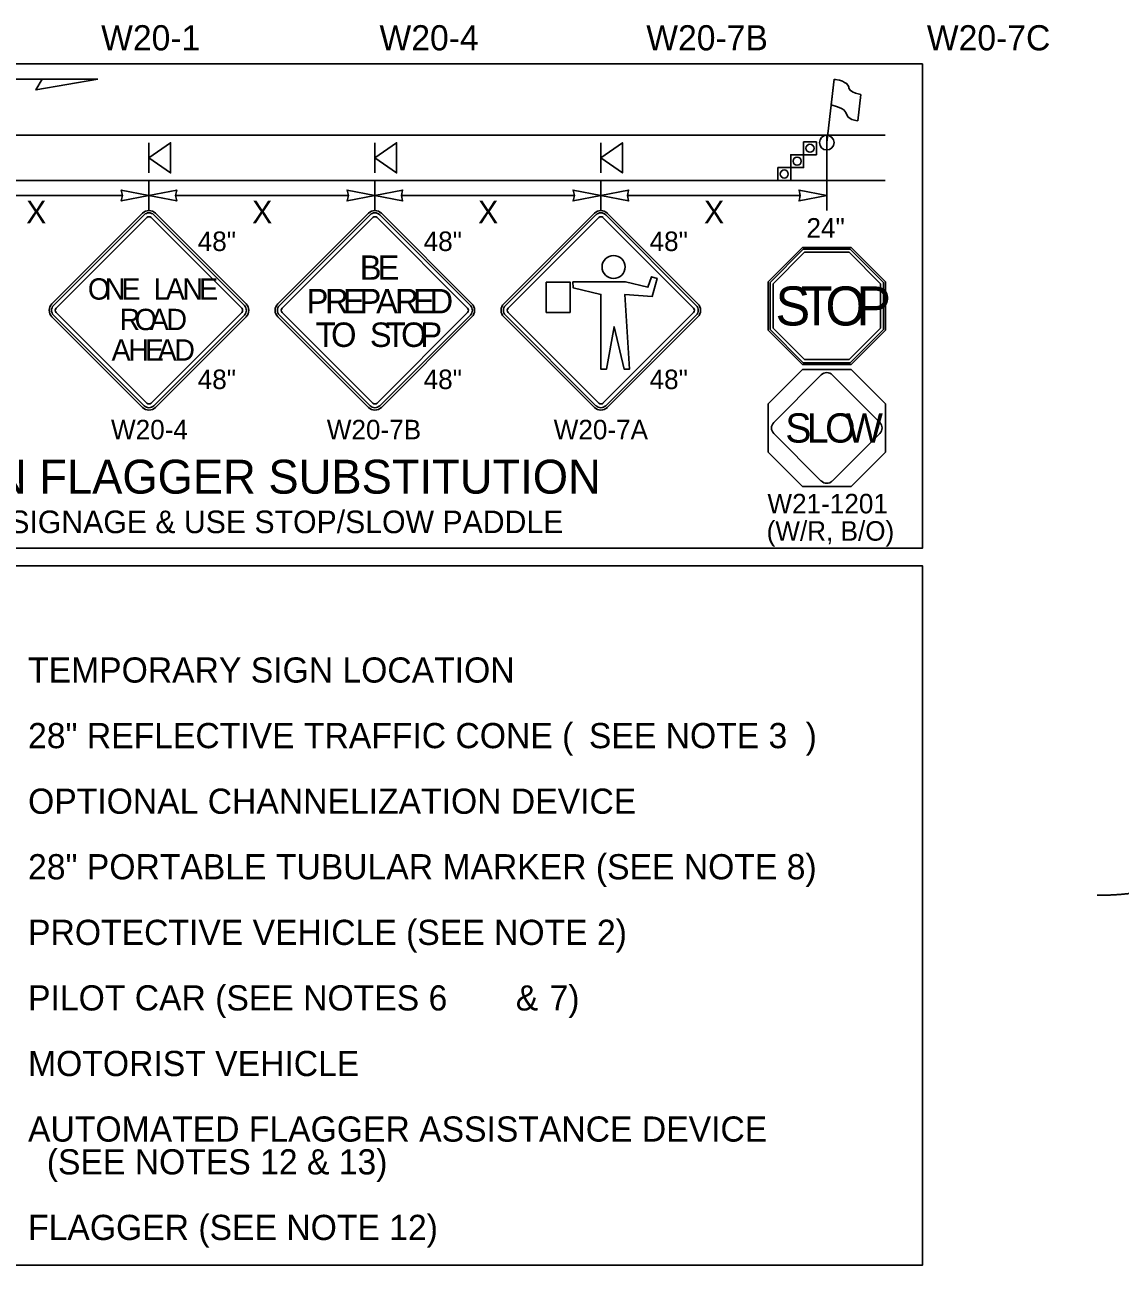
# Model space of a CAD drawing. Extents: x 99999.1 to 100095.7, y 99995 to 100010.7.
# Drawn here: x 100040.723 to 100043.854, y 100001.176 to 100004.722 of the extents above; entities that cross this region are included whole.
import ezdxf

# ---------------------------------------------------------------- set-up
doc = ezdxf.new("R2010")
doc.units = 0
for name, color, linetype in [('RD_ED_ShoulderPavedEdge', 7, 'Continuous'), ('RD_MK_LineEdgeWhite', 7, 'Continuous'), ('SH_DE_DetailHeading2Text', 7, 'Continuous'), ('TR_SN_ConstructionSigns', 7, 'Continuous'), ('TR_WZ_FlaggingStation', 7, 'Continuous'), ('TR_WZ_PortableSignMountBlk-Org', 7, 'Continuous'), ('TR_WZ_TrafficCone', 7, 'Continuous'), ('TR_WZ_WorkZoneDetails', 7, 'Continuous'), ('TR_WZ_WorkZoneTextCurrent', 7, 'Continuous')]:
    doc.layers.add(name, color=color, linetype=linetype)

msp = doc.modelspace()

# ---------------------------------------------------------------- linework, layer by layer
at = {"layer": 'RD_ED_ShoulderPavedEdge'}
msp.add_line((100040.2089, 100004.2768), (100043.1825, 100004.2768), dxfattribs=at)
at = {"layer": 'RD_MK_LineEdgeWhite'}
msp.add_line((100040.2089, 100004.406), (100043.1825, 100004.406), dxfattribs=at)
at = {"layer": 'TR_SN_ConstructionSigns'}
for p, q in [((100041.0591, 100004.183), (100040.8001, 100003.924)), ((100041.3551, 100003.924), (100041.0961, 100004.183)), ((100041.705, 100004.183), (100041.4461, 100003.924)), ((100042.001, 100003.924), (100041.742, 100004.183)), ((100042.351, 100004.183), (100042.092, 100003.924)), ((100042.6469, 100003.924), (100042.388, 100004.183)), ((100041.0637, 100004.1784), (100040.8048, 100003.9194)), ((100040.8125, 100003.9117), (100041.0714, 100004.1707)), ((100041.0838, 100004.1707), (100041.3427, 100003.9117)), ((100041.3504, 100003.9194), (100041.0915, 100004.1784)), ((100041.7097, 100004.1784), (100041.4507, 100003.9194)), ((100041.4584, 100003.9117), (100041.7174, 100004.1707)), ((100041.7297, 100004.1707), (100041.9887, 100003.9117)), ((100041.9964, 100003.9194), (100041.7374, 100004.1784)), ((100042.3556, 100004.1784), (100042.0966, 100003.9194)), ((100042.1043, 100003.9117), (100042.3633, 100004.1707)), ((100042.3756, 100004.1707), (100042.6346, 100003.9117)), ((100042.6423, 100003.9194), (100042.3833, 100004.1784)), ((100042.946, 100004.0854), (100042.8479, 100003.9874)), ((100042.9482, 100004.0802), (100042.8531, 100003.9852)), ((100043.0847, 100004.0854), (100042.946, 100004.0854)), ((100043.0825, 100004.0802), (100042.9482, 100004.0802)), ((100043.1775, 100003.9852), (100043.0825, 100004.0802)), ((100043.1828, 100003.9874), (100043.0847, 100004.0854)), ((100042.8619, 100003.9816), (100042.9518, 100004.0715)), ((100042.9518, 100004.0715), (100043.0789, 100004.0715)), ((100043.0789, 100004.0715), (100043.1688, 100003.9816)), ((100042.8479, 100003.9874), (100042.8479, 100003.8487)), ((100042.8531, 100003.9852), (100042.8531, 100003.8508)), ((100042.8619, 100003.8544), (100042.8619, 100003.9816)), ((100043.1688, 100003.9816), (100043.1688, 100003.8544)), ((100043.1775, 100003.8508), (100043.1775, 100003.9852)), ((100043.1828, 100003.8487), (100043.1828, 100003.9874)), ((100041.0714, 100003.6404), (100040.8125, 100003.8994)), ((100041.3427, 100003.8994), (100041.0838, 100003.6404)), ((100041.7174, 100003.6404), (100041.4584, 100003.8994)), ((100041.9887, 100003.8994), (100041.7297, 100003.6404)), ((100042.3633, 100003.6404), (100042.1043, 100003.8994)), ((100042.6346, 100003.8994), (100042.3756, 100003.6404)), ((100040.8001, 100003.887), (100041.0591, 100003.6281)), ((100040.8048, 100003.8917), (100041.0637, 100003.6327)), ((100041.0915, 100003.6327), (100041.3504, 100003.8917)), ((100041.0961, 100003.6281), (100041.3551, 100003.887)), ((100041.4461, 100003.887), (100041.705, 100003.6281)), ((100041.4507, 100003.8917), (100041.7097, 100003.6327)), ((100041.7374, 100003.6327), (100041.9964, 100003.8917)), ((100041.742, 100003.6281), (100042.001, 100003.887)), ((100042.092, 100003.887), (100042.351, 100003.6281)), ((100042.0966, 100003.8917), (100042.3556, 100003.6327)), ((100042.3833, 100003.6327), (100042.6423, 100003.8917)), ((100042.388, 100003.6281), (100042.6469, 100003.887)), ((100042.8479, 100003.8487), (100042.946, 100003.7506)), ((100042.8531, 100003.8508), (100042.9482, 100003.7558)), ((100042.9518, 100003.7645), (100042.8619, 100003.8544)), ((100043.1688, 100003.8544), (100043.0789, 100003.7645)), ((100043.0825, 100003.7558), (100043.1775, 100003.8508)), ((100043.0847, 100003.7506), (100043.1828, 100003.8487)), ((100042.9482, 100003.7558), (100043.0825, 100003.7558)), ((100043.0789, 100003.7645), (100042.9518, 100003.7645)), ((100042.9996, 100003.7209), (100042.8637, 100003.585)), ((100042.946, 100003.7506), (100043.0847, 100003.7506)), ((100043.167, 100003.585), (100043.0311, 100003.7209)), ((100042.8637, 100003.5534), (100042.9996, 100003.4176)), ((100043.0311, 100003.4176), (100043.167, 100003.5534))]:
    msp.add_line(p, q, dxfattribs=at)
for points in [[(100042.2135, 100003.9863), (100042.2135, 100003.8993), (100042.2814, 100003.8993), (100042.2814, 100003.9863)], [(100042.2894, 100003.9865), (100042.2904, 100003.9697), (100042.3699, 100003.9511), (100042.3699, 100003.737), (100042.3854, 100003.737), (100042.4072, 100003.8586), (100042.4363, 100003.737), (100042.451, 100003.737), (100042.4381, 100003.9511), (100042.5158, 100003.9448), (100042.5305, 100003.9967), (100042.5145, 100004.0013), (100042.5042, 100003.9716), (100042.44, 100003.9865)], [(100043.1828, 100003.6386), (100043.1828, 100003.4999), (100043.0847, 100003.4018), (100042.946, 100003.4018), (100042.8479, 100003.4999), (100042.8479, 100003.6386), (100042.946, 100003.7366), (100043.0847, 100003.7366)]]:
    msp.add_lwpolyline(points, close=True, dxfattribs=at)
msp.add_circle((100042.4059, 100004.0295), 0.0329, dxfattribs=at)
for centre, radius, start, end in [((100041.0776, 100004.1645), 0.0262, 45, 135), ((100041.0776, 100004.1645), 0.0196, 45, 135), ((100041.7235, 100004.1645), 0.0262, 45, 135), ((100041.7235, 100004.1645), 0.0196, 45, 135), ((100042.3695, 100004.1645), 0.0262, 45, 135), ((100042.3695, 100004.1645), 0.0196, 45, 135), ((100041.0776, 100004.1645), 0.00872, 45, 135), ((100041.7235, 100004.1645), 0.00872, 45, 135), ((100042.3695, 100004.1645), 0.00872, 45, 135), ((100040.8186, 100003.9055), 0.0262, 135, 225), ((100040.8186, 100003.9055), 0.0196, 135, 225), ((100040.8186, 100003.9055), 0.00872, 135, 225), ((100041.3366, 100003.9055), 0.00872, 315, 45), ((100041.3366, 100003.9055), 0.0196, 315, 45), ((100041.3366, 100003.9055), 0.0262, 315, 45), ((100041.4646, 100003.9055), 0.0262, 135, 225), ((100041.4646, 100003.9055), 0.0196, 135, 225), ((100041.4646, 100003.9055), 0.00872, 135, 225), ((100041.9825, 100003.9055), 0.00872, 315, 45), ((100041.9825, 100003.9055), 0.0196, 315, 45), ((100041.9825, 100003.9055), 0.0262, 315, 45), ((100042.1105, 100003.9055), 0.0262, 135, 225), ((100042.1105, 100003.9055), 0.0196, 135, 225), ((100042.1105, 100003.9055), 0.00872, 135, 225), ((100042.6284, 100003.9055), 0.00872, 315, 45), ((100042.6284, 100003.9055), 0.0196, 315, 45), ((100042.6284, 100003.9055), 0.0262, 315, 45), ((100043.0153, 100003.7051), 0.0223, 45, 135), ((100041.0776, 100003.6466), 0.0262, 225, 315), ((100041.0776, 100003.6466), 0.0196, 225, 315), ((100041.0776, 100003.6466), 0.00872, 225, 315), ((100041.7235, 100003.6466), 0.0262, 225, 315), ((100041.7235, 100003.6466), 0.0196, 225, 315), ((100041.7235, 100003.6466), 0.00872, 225, 315), ((100042.3695, 100003.6466), 0.0262, 225, 315), ((100042.3695, 100003.6466), 0.0196, 225, 315), ((100042.3695, 100003.6466), 0.00872, 225, 315), ((100042.8795, 100003.5692), 0.0223, 135, 225), ((100043.1512, 100003.5692), 0.0223, 315, 45), ((100043.0153, 100003.4334), 0.0223, 225, 315)]:
    msp.add_arc(centre, radius, start, end, dxfattribs=at)
at = {"layer": 'TR_WZ_FlaggingStation'}
for p, q in [((100043.0154, 100004.385), (100043.0361, 100004.5665)), ((100043.0277, 100004.4928), (100043.0361, 100004.5667)), ((100043.1123, 100004.5229), (100043.1037, 100004.4472)), ((100043.0277, 100004.4928), (100043.0277, 100004.4928))]:
    msp.add_line(p, q, dxfattribs=at)
for points in [[(100043.0361, 100004.5667), (100043.0398, 100004.5658), (100043.0514, 100004.5636), (100043.0603, 100004.5609), (100043.0665, 100004.557), (100043.0721, 100004.554), (100043.0757, 100004.5495), (100043.0785, 100004.5445), (100043.0788, 100004.5405), (100043.0823, 100004.5345), (100043.0892, 100004.5297), (100043.0973, 100004.5264), (100043.1123, 100004.5229)], [(100043.1037, 100004.4472), (100043.0985, 100004.4481), (100043.087, 100004.4511), (100043.0769, 100004.4579), (100043.0727, 100004.4647), (100043.0702, 100004.4713), (100043.0643, 100004.4784), (100043.0572, 100004.4824), (100043.046, 100004.487), (100043.0277, 100004.4928)]]:
    msp.add_lwpolyline(points, dxfattribs=at)
msp.add_circle((100043.0154, 100004.385), 0.021, dxfattribs=at)
at = {"layer": 'TR_WZ_PortableSignMountBlk-Org'}
for p, q in [((100041.0776, 100004.2983), (100041.0776, 100004.3845)), ((100041.7235, 100004.2983), (100041.7235, 100004.3845)), ((100042.3695, 100004.2983), (100042.3695, 100004.3845))]:
    msp.add_line(p, q, dxfattribs=at)
for points in [[(100041.0776, 100004.3413), (100041.1395, 100004.3845), (100041.1395, 100004.2983)], [(100041.7235, 100004.3413), (100041.7854, 100004.3845), (100041.7854, 100004.2983)], [(100042.3695, 100004.3413), (100042.4313, 100004.3845), (100042.4313, 100004.2983)]]:
    msp.add_lwpolyline(points, close=True, dxfattribs=at)
at = {"layer": 'TR_WZ_TrafficCone'}
for points in [[(100042.9491, 100004.387), (100042.9858, 100004.387), (100042.9858, 100004.3503), (100042.9491, 100004.3503), (100042.9491, 100004.387)], [(100042.9491, 100004.3503), (100042.9858, 100004.3503), (100042.9858, 100004.387), (100042.9491, 100004.387), (100042.9491, 100004.3503)], [(100042.9123, 100004.3503), (100042.9491, 100004.3503), (100042.9491, 100004.3136), (100042.9123, 100004.3136), (100042.9123, 100004.3503)], [(100042.9123, 100004.3136), (100042.9491, 100004.3136), (100042.9491, 100004.3503), (100042.9123, 100004.3503), (100042.9123, 100004.3136)], [(100042.8756, 100004.3136), (100042.9123, 100004.3136), (100042.9123, 100004.2768), (100042.8756, 100004.2768), (100042.8756, 100004.3136)], [(100042.8756, 100004.2768), (100042.9123, 100004.2768), (100042.9123, 100004.3136), (100042.8756, 100004.3136), (100042.8756, 100004.2768)]]:
    msp.add_lwpolyline(points, dxfattribs=at)
for centre in [(100042.9674, 100004.3687), (100042.9307, 100004.3319), (100042.8939, 100004.2952)]:
    msp.add_circle(centre, 0.0115, dxfattribs=at)
at = {"layer": 'TR_WZ_WorkZoneDetails'}
for p, q in [((100040.7726, 100004.5667), (100040.578, 100004.5667)), ((100043.0154, 100004.406), (100043.0154, 100004.1907)), ((100041.0776, 100004.2768), (100041.0776, 100004.1907)), ((100041.7235, 100004.2768), (100041.7235, 100004.1907)), ((100042.3695, 100004.2768), (100042.3695, 100004.1907)), ((100041.0019, 100004.2337), (100040.5073, 100004.2337)), ((100041.6479, 100004.2337), (100041.1533, 100004.2337)), ((100042.2938, 100004.2337), (100041.7992, 100004.2337)), ((100042.9397, 100004.2337), (100042.4452, 100004.2337))]:
    msp.add_line(p, q, dxfattribs=at)
for points in [[(100040.9313, 100004.5667), (100040.7546, 100004.5355), (100040.7726, 100004.5667)], [(100041.0776, 100004.2337), (100040.9982, 100004.2493), (100041.0019, 100004.2337), (100040.9982, 100004.2182)], [(100041.0776, 100004.2337), (100041.157, 100004.2493), (100041.1533, 100004.2337), (100041.157, 100004.2182)], [(100041.7235, 100004.2337), (100041.6442, 100004.2493), (100041.6479, 100004.2337), (100041.6442, 100004.2182)], [(100041.7235, 100004.2337), (100041.8029, 100004.2493), (100041.7992, 100004.2337), (100041.8029, 100004.2182)], [(100042.3695, 100004.2337), (100042.2901, 100004.2493), (100042.2938, 100004.2337), (100042.2901, 100004.2182)], [(100042.3695, 100004.2337), (100042.4488, 100004.2493), (100042.4452, 100004.2337), (100042.4488, 100004.2182)], [(100043.0154, 100004.2337), (100042.9361, 100004.2493), (100042.9397, 100004.2337), (100042.9361, 100004.2182)]]:
    msp.add_lwpolyline(points, close=True, dxfattribs=at)
msp.add_open_spline([(100044.2907, 100002.2954), (100044.0395, 100002.2954), (100043.914, 100002.2333), (100043.7886, 100002.2333)], degree=2, dxfattribs=at)
at = {"layer": 'TR_WZ_WorkZoneTextCurrent'}
for points in [[(100040.1, 100004.6097), (100043.2886, 100004.6097), (100043.2886, 100003.2254), (100040.1, 100003.2254)], [(100040.1, 100003.1754), (100043.2886, 100003.1754), (100043.2886, 100001.1759), (100040.1, 100001.1759)]]:
    msp.add_lwpolyline(points, close=True, dxfattribs=at)

# ---------------------------------------------------------------- texts
at = {"layer": 'SH_DE_DetailHeading2Text'}
msp.add_text('HUMAN FLAGGER SUBSTITUTION', height=0.09689, rotation=360, dxfattribs=at).set_placement((100040.2529, 100003.3815))
at = {"layer": 'TR_SN_ConstructionSigns'}
for s, height, p in [('W20-1', 0.072, (100040.9408, 100004.6486)), ('W20-4', 0.072, (100041.7367, 100004.6486)), ('W20-7B', 0.072, (100042.4993, 100004.6486)), ('W20-7C', 0.072, (100043.3014, 100004.6486)), ('48"', 0.05581, (100041.217, 100004.075)), ('48"', 0.05581, (100041.8629, 100004.075)), ('48"', 0.05581, (100042.5088, 100004.075)), ('48"', 0.05581, (100041.217, 100003.6803)), ('48"', 0.05581, (100041.8629, 100003.6803)), ('48"', 0.05581, (100042.5088, 100003.6803)), ('W20-4', 0.05581, (100040.9691, 100003.5367)), ('W20-7B', 0.05581, (100041.5861, 100003.5367)), ('W20-7A', 0.05581, (100042.2347, 100003.5367)), ('W21-1201', 0.05581, (100042.8457, 100003.3251)), ('(W/R, B/O)', 0.05581, (100042.8434, 100003.2469))]:
    msp.add_text(s, height=height, rotation=360, dxfattribs=at).set_placement(p)
for s, height, p in [('24"', 0.05581, (100042.9574, 100004.1133)), ('B', 0.0698, (100041.6803, 100003.9927)), ('E', 0.0698, (100041.7312, 100003.9927)), ('O', 0.061, (100040.903, 100003.9361)), ('N', 0.061, (100040.9512, 100003.9361)), ('E', 0.061, (100040.9989, 100003.9361)), ('L', 0.061, (100041.091, 100003.9361)), ('A', 0.061, (100041.1258, 100003.9361)), ('N', 0.061, (100041.1734, 100003.9361)), ('E', 0.061, (100041.221, 100003.9361)), ('S', 0.1116, (100042.8686, 100003.8622)), ('T', 0.1116, (100042.9411, 100003.8622)), ('O', 0.1116, (100043.0114, 100003.8622)), ('P', 0.1116, (100043.0996, 100003.8622)), ('P', 0.0698, (100041.5282, 100003.8968)), ('R', 0.0698, (100041.5812, 100003.8968)), ('E', 0.0698, (100041.6321, 100003.8968)), ('P', 0.0698, (100041.6796, 100003.8968)), ('A', 0.0698, (100041.727, 100003.8968)), ('R', 0.0698, (100041.7814, 100003.8968)), ('E', 0.0698, (100041.8324, 100003.8968)), ('D', 0.0698, (100041.8798, 100003.8968)), ('R', 0.061, (100040.9934, 100003.8489)), ('O', 0.061, (100041.0367, 100003.8489)), ('A', 0.061, (100041.08, 100003.8489)), ('D', 0.061, (100041.1277, 100003.8489)), ('T', 0.0698, (100041.5544, 100003.8009)), ('O', 0.0698, (100041.5983, 100003.8009)), ('S', 0.0698, (100041.7092, 100003.8009)), ('T', 0.0698, (100041.7546, 100003.8009)), ('O', 0.0698, (100041.7985, 100003.8009)), ('P', 0.0698, (100041.8536, 100003.8009)), ('A', 0.061, (100040.9708, 100003.7617)), ('H', 0.061, (100041.0184, 100003.7617)), ('E', 0.061, (100041.066, 100003.7617)), ('A', 0.061, (100041.1026, 100003.7617)), ('D', 0.061, (100041.1502, 100003.7617)), ('S', 0.0837, (100042.8969, 100003.5274)), ('O', 0.0837, (100043.0107, 100003.5274)), ('L', 0.0837, (100042.958, 100003.5274)), ('W', 0.0837, (100043.0702, 100003.5274))]:
    msp.add_text(s, height=height, dxfattribs=at).set_placement(p)
at = {"layer": 'TR_WZ_WorkZoneTextCurrent'}
for s, height, p in [('X', 0.0646, (100040.7266, 100004.1541)), ('X', 0.0646, (100041.3725, 100004.1541)), ('X', 0.0646, (100042.0185, 100004.1541)), ('X', 0.0646, (100042.6644, 100004.1541)), ('UPDATE SIGNAGE & USE STOP/SLOW PADDLE', 0.064593, (100040.304, 100003.2685))]:
    msp.add_text(s, height=height, dxfattribs=at).set_placement(p)
for s, p in [('TEMPORARY SIGN LOCATION ', (100040.732, 100002.8413)), ('28" REFLECTIVE TRAFFIC CONE (', (100040.732, 100002.6538)), ('SEE NOTE 3', (100042.3354, 100002.6538)), (')', (100042.9549, 100002.6538)), ('OPTIONAL CHANNELIZATION DEVICE', (100040.732, 100002.4663)), ('28" PORTABLE TUBULAR MARKER (SEE NOTE 8)', (100040.732, 100002.2789)), ('PROTECTIVE VEHICLE (SEE NOTE 2)', (100040.732, 100002.0914)), ('PILOT CAR (SEE NOTES 6', (100040.732, 100001.904)), ('&', (100042.1264, 100001.904)), ('7)', (100042.2229, 100001.904)), ('MOTORIST VEHICLE', (100040.732, 100001.7165)), ('AUTOMATED FLAGGER ASSISTANCE DEVICE', (100040.732, 100001.5291)), ('  (SEE NOTES 12 & 13)', (100040.732, 100001.4354)), ('FLAGGER (SEE NOTE 12)', (100040.732, 100001.2479))]:
    msp.add_text(s, height=0.072, rotation=360, dxfattribs=at).set_placement(p)

doc.saveas('drawing.dxf')
